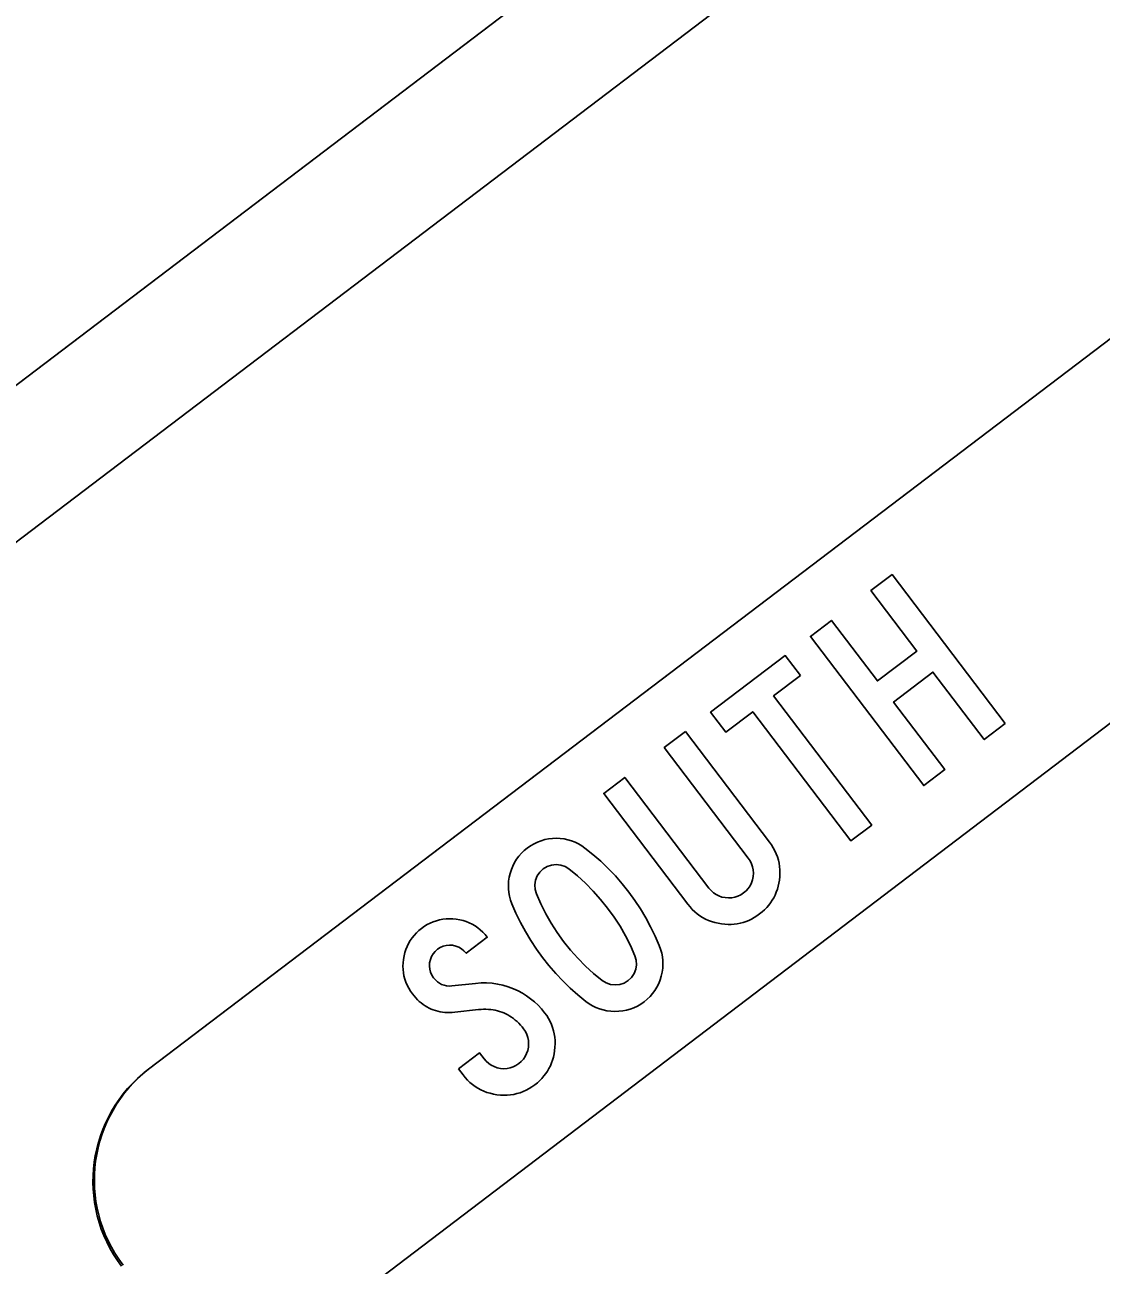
# Model space of a CAD drawing. Extents: x 2001876 to 2025694, y 804561 to 868938.
# Drawn here: x 2014645.71 to 2014667.52, y 821680.21 to 821705.34 of the extents above; entities that cross this region are included whole.
import ezdxf

# ---------------------------------------------------------------- set-up
doc = ezdxf.new("R2010")
doc.units = 0
doc.layers.add('RD_PD_CLEAR ZONE', color=7, linetype='Continuous')
doc.layers.add('TR SN EXTRUDED PANEL SIGNS - GROUND MOUNTED', color=7, linetype='Continuous')

msp = doc.modelspace()

# ---------------------------------------------------------------- linework, layer by layer
at = {"layer": 'RD_PD_CLEAR ZONE'}
msp.add_arc((2020767.463, 826282.994), 7994.761, 207.5454113, 229.9490571, dxfattribs=at)
at = {"layer": 'TR SN EXTRUDED PANEL SIGNS - GROUND MOUNTED'}
for p, q in [((2014704.161, 821726.679), (2014648.212, 821684.178)), ((2014704.19, 821726.701), (2014648.241, 821684.2)), ((2014648.212, 821684.178), (2014648.212, 821684.178))]:
    msp.add_line(p, q, dxfattribs=at)
for points in [[(2014651.502, 821568.967), (2014845.163, 821716.079), (2014780.801, 821800.805), (2014587.141, 821653.693), (2014651.502, 821568.967)], [(2014770.23, 821789.594), (2014600.777, 821660.87), (2014599.245, 821662.888), (2014768.697, 821791.611), (2014770.23, 821789.594)], [(2014665.574, 821691.182), (2014665.147, 821690.858), (2014664.108, 821692.225), (2014663.309, 821691.618), (2014664.348, 821690.251), (2014663.92, 821689.926), (2014661.625, 821692.948), (2014662.052, 821693.273), (2014662.984, 821692.046), (2014663.783, 821692.653), (2014662.851, 821693.879), (2014663.279, 821694.204), (2014665.574, 821691.182)], [(2014661.423, 821692.158), (2014660.878, 821691.744), (2014662.867, 821689.126), (2014662.444, 821688.804), (2014660.455, 821691.423), (2014659.91, 821691.009), (2014659.603, 821691.412), (2014661.116, 821692.562), (2014661.423, 821692.158)], [(2014659.091, 821691.023), (2014660.794, 821688.781), (2014660.836, 821688.724), (2014660.873, 821688.665), (2014660.904, 821688.605), (2014660.933, 821688.544), (2014660.956, 821688.482), (2014660.975, 821688.418), (2014660.99, 821688.354), (2014661, 821688.288), (2014661.005, 821688.22), (2014661.007, 821688.153), (2014661.004, 821688.083), (2014660.996, 821688.012), (2014660.986, 821687.948), (2014660.972, 821687.885), (2014660.955, 821687.824), (2014660.934, 821687.765), (2014660.911, 821687.708), (2014660.883, 821687.653), (2014660.852, 821687.601), (2014660.818, 821687.55), (2014660.781, 821687.501), (2014660.739, 821687.453), (2014660.695, 821687.408), (2014660.647, 821687.365), (2014660.595, 821687.324), (2014660.542, 821687.285), (2014660.488, 821687.251), (2014660.433, 821687.221), (2014660.377, 821687.194), (2014660.32, 821687.171), (2014660.261, 821687.152), (2014660.203, 821687.137), (2014660.142, 821687.125), (2014660.081, 821687.117), (2014660.019, 821687.113), (2014659.956, 821687.112), (2014659.892, 821687.116), (2014659.826, 821687.123), (2014659.757, 821687.135), (2014659.689, 821687.151), (2014659.623, 821687.171), (2014659.561, 821687.194), (2014659.5, 821687.222), (2014659.441, 821687.253), (2014659.386, 821687.289), (2014659.332, 821687.328), (2014659.28, 821687.371), (2014659.232, 821687.418), (2014659.185, 821687.469), (2014659.14, 821687.524), (2014657.437, 821689.766), (2014657.864, 821690.091), (2014659.567, 821687.85), (2014659.612, 821687.799), (2014659.66, 821687.755), (2014659.713, 821687.719), (2014659.77, 821687.689), (2014659.832, 821687.668), (2014659.898, 821687.655), (2014659.966, 821687.649), (2014660.032, 821687.653), (2014660.095, 821687.664), (2014660.155, 821687.685), (2014660.213, 821687.713), (2014660.27, 821687.751), (2014660.321, 821687.795), (2014660.365, 821687.844), (2014660.401, 821687.897), (2014660.43, 821687.955), (2014660.451, 821688.018), (2014660.464, 821688.084), (2014660.469, 821688.152), (2014660.466, 821688.218), (2014660.453, 821688.281), (2014660.433, 821688.342), (2014660.404, 821688.401), (2014660.366, 821688.457), (2014658.663, 821690.698), (2014659.091, 821691.023)]]:
    msp.add_lwpolyline(points, close=True, dxfattribs=at)
for points in [[(2014651.97, 821679.232), (2014651.97, 821679.231), (2014672.62, 821694.934), (2014672.47, 821695.044), (2014671.647, 821694.674), (2014671.191, 821694.919), (2014670.795, 821694.81), (2014670.199, 821694.838), (2014669.38, 821695.52), (2014669.456, 821697.827), (2014670.929, 821700.09), (2014670.945, 821700.501), (2014676.117, 821704.139), (2014678.142, 821703.598), (2014681.246, 821705.869), (2014682.873, 821705.608), (2014686.066, 821705.148), (2014707.911, 821721.742)], [(2014657.811, 821687.936), (2014657.672, 821688.096), (2014657.526, 821688.248), (2014657.376, 821688.393), (2014657.219, 821688.531), (2014657.055, 821688.66), (2014656.991, 821688.707), (2014656.924, 821688.747), (2014656.855, 821688.781), (2014656.784, 821688.809), (2014656.71, 821688.83), (2014656.634, 821688.846), (2014656.557, 821688.856), (2014656.476, 821688.859), (2014656.396, 821688.856), (2014656.317, 821688.847), (2014656.241, 821688.832), (2014656.167, 821688.81), (2014656.095, 821688.782), (2014656.024, 821688.747), (2014655.956, 821688.707), (2014655.888, 821688.66), (2014655.825, 821688.608), (2014655.769, 821688.554), (2014655.716, 821688.494), (2014655.67, 821688.432), (2014655.63, 821688.366), (2014655.594, 821688.296), (2014655.565, 821688.223), (2014655.541, 821688.146), (2014655.522, 821688.067), (2014655.51, 821687.989), (2014655.505, 821687.912), (2014655.507, 821687.835), (2014655.514, 821687.758), (2014655.527, 821687.682), (2014655.548, 821687.606), (2014655.574, 821687.53), (2014655.657, 821687.339), (2014655.749, 821687.151), (2014655.849, 821686.967), (2014655.957, 821686.788), (2014656.073, 821686.612), (2014656.196, 821686.441), (2014656.327, 821686.277), (2014656.464, 821686.119), (2014656.608, 821685.968), (2014656.758, 821685.823), (2014656.914, 821685.684), (2014657.077, 821685.552), (2014657.142, 821685.505), (2014657.209, 821685.465), (2014657.279, 821685.431), (2014657.351, 821685.403), (2014657.425, 821685.38), (2014657.501, 821685.364), (2014657.58, 821685.354), (2014657.661, 821685.35), (2014657.744, 821685.353), (2014657.822, 821685.36), (2014657.9, 821685.375), (2014657.974, 821685.396), (2014658.048, 821685.425), (2014658.118, 821685.458), (2014658.188, 821685.499), (2014658.254, 821685.545), (2014658.318, 821685.598), (2014658.376, 821685.653), (2014658.428, 821685.714), (2014658.475, 821685.776), (2014658.516, 821685.844), (2014658.55, 821685.914), (2014658.58, 821685.988), (2014658.603, 821686.066), (2014658.621, 821686.145), (2014658.632, 821686.223), (2014658.636, 821686.301), (2014658.634, 821686.379), (2014658.626, 821686.456), (2014658.611, 821686.533), (2014658.59, 821686.609), (2014658.561, 821686.684), (2014658.478, 821686.877), (2014658.387, 821687.065), (2014658.288, 821687.248), (2014658.181, 821687.426), (2014658.066, 821687.6), (2014657.943, 821687.768), (2014657.811, 821687.936)], [(2014657.647, 821687.262), (2014657.767, 821687.075), (2014657.877, 821686.881), (2014657.978, 821686.683), (2014658.069, 821686.478), (2014658.094, 821686.388), (2014658.1, 821686.296), (2014658.085, 821686.203), (2014658.051, 821686.115), (2014657.999, 821686.038), (2014657.929, 821685.973), (2014657.848, 821685.924), (2014657.76, 821685.895), (2014657.665, 821685.887), (2014657.571, 821685.898), (2014657.484, 821685.929), (2014657.404, 821685.978), (2014657.231, 821686.12), (2014657.066, 821686.269), (2014656.91, 821686.427), (2014656.763, 821686.593), (2014656.624, 821686.766), (2014656.493, 821686.949), (2014656.371, 821687.136), (2014656.261, 821687.329), (2014656.161, 821687.528), (2014656.072, 821687.732), (2014656.046, 821687.822), (2014656.04, 821687.914), (2014656.055, 821688.007), (2014656.089, 821688.095), (2014656.14, 821688.171), (2014656.21, 821688.236), (2014656.292, 821688.286), (2014656.379, 821688.315), (2014656.474, 821688.325), (2014656.567, 821688.315), (2014656.653, 821688.285), (2014656.732, 821688.238), (2014656.904, 821688.098), (2014657.067, 821687.948), (2014657.224, 821687.789), (2014657.374, 821687.621), (2014657.515, 821687.443), (2014657.647, 821687.262)], [(2014654.494, 821684.184), (2014654.922, 821684.509), (2014655.011, 821684.391), (2014655.056, 821684.34), (2014655.105, 821684.295), (2014655.158, 821684.259), (2014655.215, 821684.23), (2014655.277, 821684.208), (2014655.343, 821684.195), (2014655.411, 821684.189), (2014655.477, 821684.193), (2014655.54, 821684.204), (2014655.6, 821684.225), (2014655.658, 821684.253), (2014655.715, 821684.291), (2014655.766, 821684.335), (2014655.81, 821684.384), (2014655.846, 821684.437), (2014655.875, 821684.495), (2014655.896, 821684.557), (2014655.91, 821684.624), (2014655.914, 821684.691), (2014655.912, 821684.757), (2014655.899, 821684.82), (2014655.878, 821684.881), (2014655.849, 821684.94), (2014655.812, 821684.996), (2014655.781, 821685.036), (2014655.748, 821685.074), (2014655.714, 821685.109), (2014655.68, 821685.144), (2014655.644, 821685.174), (2014655.607, 821685.204), (2014655.571, 821685.231), (2014655.532, 821685.256), (2014655.493, 821685.279), (2014655.453, 821685.3), (2014655.412, 821685.319), (2014655.37, 821685.336), (2014655.327, 821685.35), (2014655.283, 821685.362), (2014655.239, 821685.373), (2014655.193, 821685.381), (2014655.147, 821685.387), (2014655.099, 821685.391), (2014655.05, 821685.393), (2014655.001, 821685.392), (2014654.951, 821685.39), (2014654.9, 821685.386), (2014654.421, 821685.334), (2014654.367, 821685.329), (2014654.316, 821685.327), (2014654.265, 821685.327), (2014654.215, 821685.33), (2014654.167, 821685.335), (2014654.119, 821685.343), (2014654.072, 821685.353), (2014654.027, 821685.366), (2014653.983, 821685.38), (2014653.939, 821685.398), (2014653.897, 821685.418), (2014653.855, 821685.44), (2014653.815, 821685.465), (2014653.776, 821685.492), (2014653.737, 821685.521), (2014653.7, 821685.553), (2014653.663, 821685.587), (2014653.629, 821685.625), (2014653.594, 821685.664), (2014653.561, 821685.705), (2014653.521, 821685.763), (2014653.485, 821685.822), (2014653.454, 821685.881), (2014653.427, 821685.942), (2014653.407, 821686.005), (2014653.389, 821686.068), (2014653.378, 821686.133), (2014653.37, 821686.199), (2014653.368, 821686.267), (2014653.371, 821686.335), (2014653.378, 821686.405), (2014653.39, 821686.475), (2014653.406, 821686.542), (2014653.427, 821686.606), (2014653.452, 821686.668), (2014653.481, 821686.728), (2014653.514, 821686.785), (2014653.552, 821686.839), (2014653.594, 821686.891), (2014653.64, 821686.941), (2014653.691, 821686.988), (2014653.746, 821687.033), (2014653.804, 821687.074), (2014653.862, 821687.11), (2014653.922, 821687.14), (2014653.983, 821687.166), (2014654.046, 821687.188), (2014654.109, 821687.205), (2014654.175, 821687.217), (2014654.241, 821687.224), (2014654.309, 821687.227)], [(2014654.309, 821687.227), (2014654.378, 821687.224), (2014654.448, 821687.217), (2014654.518, 821687.206), (2014654.585, 821687.19), (2014654.65, 821687.17), (2014654.712, 821687.145), (2014654.772, 821687.116), (2014654.829, 821687.083), (2014654.883, 821687.045), (2014654.935, 821687.004), (2014654.984, 821686.958), (2014655.032, 821686.908), (2014655.075, 821686.853), (2014654.65, 821686.529), (2014654.605, 821686.579), (2014654.555, 821686.62), (2014654.501, 821686.652), (2014654.44, 821686.675), (2014654.375, 821686.69), (2014654.308, 821686.694), (2014654.244, 821686.688), (2014654.183, 821686.672), (2014654.124, 821686.646), (2014654.069, 821686.61), (2014654.019, 821686.566), (2014653.977, 821686.516), (2014653.946, 821686.462), (2014653.923, 821686.402), (2014653.909, 821686.336), (2014653.905, 821686.27), (2014653.911, 821686.206), (2014653.927, 821686.145), (2014653.952, 821686.086), (2014653.988, 821686.031), (2014654.026, 821685.988), (2014654.065, 821685.95), (2014654.107, 821685.92), (2014654.152, 821685.896), (2014654.2, 821685.879), (2014654.251, 821685.869), (2014654.304, 821685.864), (2014654.361, 821685.867), (2014654.836, 821685.918), (2014654.95, 821685.927), (2014655.063, 821685.927), (2014655.174, 821685.919), (2014655.284, 821685.903), (2014655.393, 821685.88), (2014655.501, 821685.848), (2014655.606, 821685.808), (2014655.7, 821685.766), (2014655.79, 821685.719), (2014655.875, 821685.666), (2014655.956, 821685.607), (2014656.033, 821685.544), (2014656.106, 821685.475), (2014656.175, 821685.401), (2014656.239, 821685.321), (2014656.281, 821685.264), (2014656.317, 821685.205), (2014656.349, 821685.145), (2014656.378, 821685.084), (2014656.401, 821685.022), (2014656.419, 821684.958), (2014656.435, 821684.894), (2014656.445, 821684.828), (2014656.45, 821684.76), (2014656.452, 821684.692), (2014656.449, 821684.623), (2014656.441, 821684.552), (2014656.431, 821684.488), (2014656.417, 821684.425), (2014656.4, 821684.364), (2014656.379, 821684.305), (2014656.355, 821684.248), (2014656.327, 821684.193), (2014656.297, 821684.141), (2014656.263, 821684.089), (2014656.225, 821684.041), (2014656.184, 821683.993), (2014656.14, 821683.948), (2014656.092, 821683.905), (2014656.04, 821683.863), (2014655.982, 821683.822), (2014655.924, 821683.786), (2014655.864, 821683.754), (2014655.803, 821683.726), (2014655.741, 821683.702), (2014655.677, 821683.683), (2014655.612, 821683.669), (2014655.547, 821683.659), (2014655.48, 821683.653), (2014655.412, 821683.652), (2014655.343, 821683.655), (2014655.272, 821683.662), (2014655.203, 821683.674), (2014655.135, 821683.69), (2014655.069, 821683.709), (2014655.007, 821683.733), (2014654.946, 821683.76)], [(2014654.946, 821683.76), (2014654.887, 821683.792), (2014654.832, 821683.827), (2014654.778, 821683.867), (2014654.726, 821683.909), (2014654.678, 821683.957), (2014654.631, 821684.008), (2014654.586, 821684.063), (2014654.494, 821684.184), (2014654.494, 821684.184)]]:
    msp.add_lwpolyline(points, dxfattribs=at)
for centre in [(2014649.936, 821681.909), (2014649.965, 821681.931)]:
    msp.add_arc(centre, 2.85, 127.222, 217.2216, dxfattribs=at)

doc.saveas('drawing.dxf')
